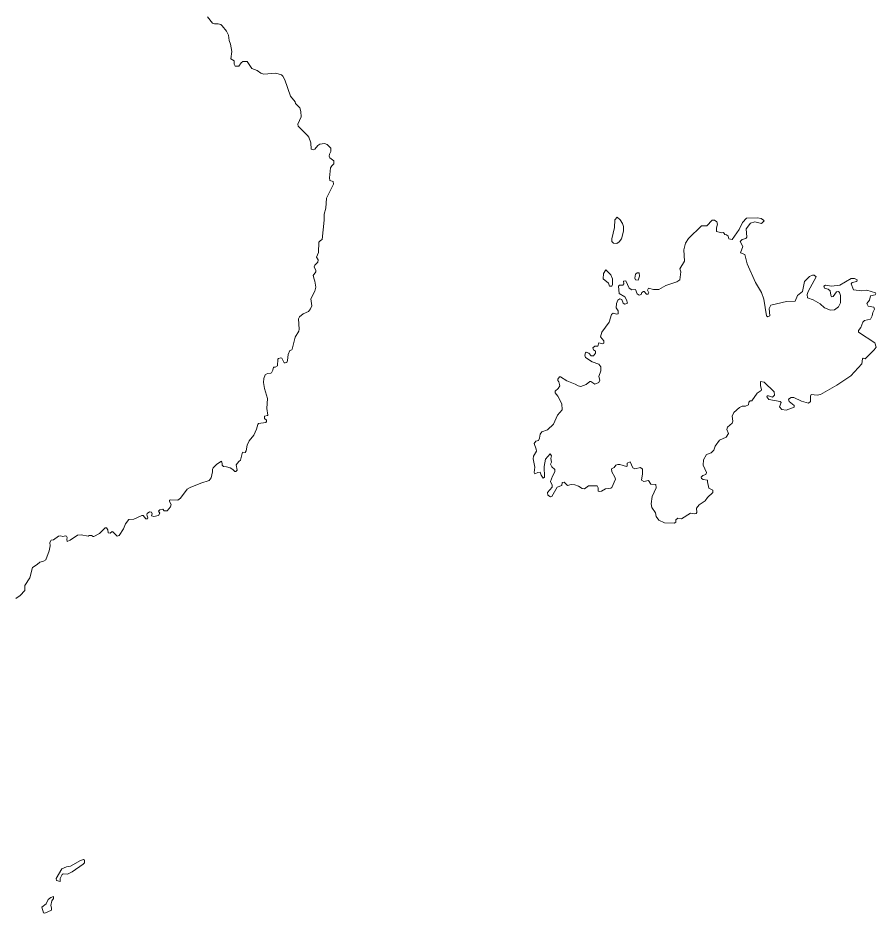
# Model space of a CAD drawing. Extents: x 369010 to 735936, y 6377141 to 6616555.
# Drawn here: x 464089 to 467692, y 6487081 to 6490841 of the extents above; entities that cross this region are included whole.
import ezdxf

# ---------------------------------------------------------------- set-up
doc = ezdxf.new("R2010")
doc.units = 0
doc.header["$LTSCALE"] = 40
doc.layers.add('3', color=7, linetype='Continuous', lineweight=13)

msp = doc.modelspace()

# ---------------------------------------------------------------- linework, layer by layer
at = {"layer": '3'}
for points in [[(464906.04, 6490818.24), (464884.52, 6490845.54)], [(465178.12, 6489379.68), (465179.95, 6489407.31), (465182.92, 6489410.62), (465192.52, 6489413.44), (465196.33, 6489411.95), (465206.76, 6489392.58), (465211.56, 6489391.59), (465217.35, 6489394.24), (465220.49, 6489402.51), (465223.14, 6489427.67), (465230.75, 6489443.39), (465238.53, 6489446.21), (465241.02, 6489450.18), (465252.93, 6489500.33), (465267.83, 6489525.32), (465269.98, 6489533.76), (465266.5, 6489577.45), (465270.97, 6489585.23), (465286.36, 6489598.31), (465308.54, 6489607.41), (465316.65, 6489618.66), (465322.44, 6489632.07), (465319.13, 6489660.37), (465335.85, 6489693.8), (465339.49, 6489710.52), (465335.85, 6489735.67), (465332.04, 6489743.95), (465329.23, 6489759.01), (465339.16, 6489774.57), (465339.16, 6489780.53), (465332.37, 6489795.42), (465335.19, 6489802.37), (465348.76, 6489815.61), (465350.08, 6489824.38), (465342.3, 6489835.64), (465350.75, 6489855.83), (465352.23, 6489898.53), (465359.02, 6489905.98), (465366.47, 6489910.45), (465374.74, 6489991.54), (465374.74, 6490016.53), (465381.2, 6490041.69), (465384.18, 6490083.4), (465414.3, 6490141.99), (465411.82, 6490153.24), (465398.58, 6490158.37), (465396.59, 6490168.96), (465401.55, 6490210.67), (465406.69, 6490219.11), (465415.95, 6490228.38), (465414.96, 6490240.63), (465398.24, 6490253.21), (465396.26, 6490259.66), (465397.58, 6490267.94), (465403.04, 6490279.52), (465402.38, 6490293.09), (465387.98, 6490308.48), (465376.73, 6490312.95), (465355.88, 6490310.3), (465348.76, 6490305.5), (465335.19, 6490289.95), (465328.57, 6490287.3), (465320.62, 6490290.11), (465319.13, 6490316.76), (465310.2, 6490339.93), (465305.07, 6490347.38), (465265.51, 6490385.94), (465264.85, 6490393.88), (465278.42, 6490424.83), (465277.1, 6490448), (465272.63, 6490463.4), (465254.59, 6490481.77), (465253.26, 6490488.72), (465233.73, 6490511.56), (465210.23, 6490581.07), (465201.79, 6490595.8), (465195.17, 6490601.59), (465172, 6490609.04), (465121.52, 6490604.57), (465108.94, 6490609.04), (465092.89, 6490620.29), (465071.71, 6490628.24), (465050.85, 6490657.53), (465033.47, 6490658.19), (465026.03, 6490652.4), (465015.77, 6490638), (465000.54, 6490638), (464996.73, 6490646.61), (464997.39, 6490660.51), (464983.33, 6490668.45), (464987.13, 6490699.4), (464981.67, 6490730.19), (464976.54, 6490745.58), (464973.23, 6490768.75), (464964.96, 6490784.8), (464946.92, 6490807.97), (464940.79, 6490812.44), (464930.2, 6490815.42), (464914.81, 6490815.42), (464906.04, 6490818.24)], [(467182.38, 6489984.76), (467211.01, 6489977.64), (467221.27, 6489987.9), (467218.95, 6489991.87), (467209.36, 6489997.83), (467193.96, 6490001.47), (467147.62, 6489999.16), (467131.57, 6489981.45), (467116.51, 6489951.66), (467088.21, 6489910.78), (467073.97, 6489912.76), (467070.5, 6489924.02), (467064.37, 6489929.81), (467056.93, 6489930.97), (467051.13, 6489939.41), (467044.18, 6489937.75), (467021.67, 6489943.22), (467021.34, 6489959.27), (467025.81, 6489974.83), (467022.67, 6489984.43), (467013.89, 6489990.88), (467003.3, 6489991.21), (466981.13, 6489968.04), (466959.28, 6489967.38), (466903.67, 6489914.25), (466891.09, 6489895.05), (466884.64, 6489866.09), (466887.62, 6489819.75), (466867.59, 6489787.31), (466871.56, 6489774.24), (466867.26, 6489740.14), (466855.18, 6489732.7), (466808.84, 6489716.31), (466779.87, 6489699.59), (466756.7, 6489699.59), (466736.84, 6489705.72), (466732.37, 6489696.95), (466737.17, 6489686.69), (466735.19, 6489681.22), (466727.24, 6489680.07), (466718.47, 6489691.82), (466715.33, 6489692.15), (466708.21, 6489688.01), (466705.89, 6489678.74), (466696.95, 6489676.42), (466689.01, 6489682.55), (466681.56, 6489699.93), (466666.67, 6489698.6), (466655.25, 6489706.05), (466641.68, 6489736.17), (466631.75, 6489735.01), (466632.74, 6489724.09), (466629.1, 6489718.96), (466614.04, 6489718.3), (466610.23, 6489713.99), (466612.71, 6489683.54), (466636.88, 6489669.14), (466644.49, 6489657.23), (466647.47, 6489642.33), (466637.21, 6489638.52), (466630.42, 6489642.99), (466623.97, 6489657.56), (466615.36, 6489661.03), (466607.25, 6489655.24), (466601.79, 6489641.17), (466600.47, 6489622.8), (466609.57, 6489610.88), (466609.57, 6489598.64), (466601.79, 6489596.65), (466587.39, 6489600.29), (466580.94, 6489595.49), (466571.67, 6489562.89), (466540.39, 6489520.52)], [(467348.54, 6489205.57), (467347.55, 6489213.51), (467327.03, 6489230.23), (467324.38, 6489239.66), (467335.14, 6489247.27), (467346.89, 6489246.61), (467379.16, 6489230.89), (467408.29, 6489223.11), (467416.73, 6489229.56), (467416.07, 6489252.07), (467419.88, 6489258.86), (467444.7, 6489255.71), (467457.94, 6489259.52), (467527.62, 6489297.75), (467585.55, 6489337.97), (467632.38, 6489387.45), (467634.7, 6489409.3), (467638.18, 6489411.62), (467646.62, 6489408.64), (467683.19, 6489446.54), (467691.8, 6489458.12), (467686.34, 6489475.5), (467617.65, 6489521.18), (467617.65, 6489528.3), (467627.91, 6489540.21), (467636.02, 6489562.39), (467643.64, 6489569.34), (467668.46, 6489575.47), (467675.08, 6489589.7), (467677.73, 6489603.77), (467684.85, 6489618), (467682.86, 6489626.61), (467658.2, 6489630.08), (467653.24, 6489641.67), (467664.82, 6489654.91), (467667.8, 6489673.28), (467687.33, 6489677.75), (467690.64, 6489682.88), (467688.99, 6489685.53), (467652.91, 6489697.94), (467631.72, 6489694.46), (467597.63, 6489698.93), (467587.04, 6489724.09), (467590.68, 6489729.55), (467611.2, 6489734.35), (467612.19, 6489740.81), (467600.94, 6489746.93), (467586.7, 6489746.93), (467539.87, 6489718.96), (467505.11, 6489714.66), (467479.79, 6489718.63), (467472.67, 6489713.66), (467474.82, 6489705.39), (467490.38, 6489701.91), (467498.33, 6489694.79), (467501.3, 6489676.42), (467505.11, 6489669.97), (467511.57, 6489670.96), (467525.63, 6489690.33), (467533.41, 6489691.48), (467538.54, 6489687.35), (467541.69, 6489675.1), (467542.35, 6489644.65), (467533.74, 6489626.94), (467517.03, 6489614.36), (467500.97, 6489613.2), (467475.82, 6489623.13), (467456.62, 6489639.52), (467427.99, 6489656.89), (467403.16, 6489664.84), (467402, 6489679.73), (467406.47, 6489691.32), (467440.23, 6489752.89), (467431.79, 6489760.67), (467424.51, 6489760.67), (467412.26, 6489755.2), (467390.91, 6489733.69), (467382.31, 6489691.82), (467361.78, 6489674.77), (467352.35, 6489651.43), (467315.77, 6489650.44), (467249.9, 6489633.72), (467242.79, 6489620.48), (467245.1, 6489589.37), (467236.66, 6489586.06), (467231.2, 6489590.03), (467220.61, 6489659.71), (467211.01, 6489688.01), (467185.52, 6489729.22), (467149.94, 6489808.33), (467141.17, 6489846.56), (467122.63, 6489853.84), (467132.56, 6489881.15), (467120.98, 6489901.84), (467128.92, 6489910.78), (467144.48, 6489914.58), (467148.95, 6489920.05), (467146.63, 6489954.8), (467164.67, 6489979.3), (467182.38, 6489984.76)], [(466540.39, 6489520.52), (466534.26, 6489501.32), (466549.16, 6489484.94), (466548.17, 6489474.84), (466543.37, 6489472.03), (466528.14, 6489476.16), (466524, 6489462.76), (466511.09, 6489461.77), (466502.49, 6489455.64), (466504.8, 6489446.87), (466514.07, 6489441.41), (466513.41, 6489432.14), (466505.3, 6489421.55), (466495.7, 6489421.55), (466485.77, 6489433.46), (466475.18, 6489436.61), (466471.54, 6489434.46), (466468.39, 6489424.36), (466471.87, 6489414.1), (466500.17, 6489396.72), (466527.15, 6489387.12), (466535.92, 6489375.87), (466535.59, 6489358.16), (466527.81, 6489334.99), (466531.45, 6489319.6), (466527.15, 6489309.67), (466511.09, 6489302.55), (466493.55, 6489314.14), (466489.58, 6489313.8), (466475.18, 6489301.89), (466452.01, 6489292.95), (466440.42, 6489294.94), (466428.84, 6489303.21), (466393.42, 6489316.78), (466367.44, 6489332.84), (466362.64, 6489332.84), (466356.18, 6489324.07), (466355.52, 6489317.94), (466360.32, 6489312.32), (466363.63, 6489296.1), (466357.51, 6489284.84), (466344.6, 6489273.59), (466343.93, 6489266.64), (466355.85, 6489251.74), (466372.24, 6489219.96), (466373.23, 6489194.31), (466354.36, 6489172.13), (466336.98, 6489134.4), (466311.83, 6489110.73), (466288.66, 6489102.62), (466281.37, 6489092.36), (466279.39, 6489075.98), (466274.26, 6489065.71), (466263.67, 6489063.73), (466256.55, 6489052.8), (466265.32, 6489029.63), (466265.49, 6489021.03), (466254.07, 6489000.67), (466252.74, 6488989.42), (466259.53, 6488954.5), (466256.22, 6488931.32), (466258.87, 6488926.53), (466271.28, 6488932.32), (466281.37, 6488932.65), (466285.18, 6488919.74), (466294.12, 6488908.15), (466299.25, 6488911.96), (466298.09, 6488956.32), (466304.21, 6488987.27), (466324.07, 6489009.44), (466328.87, 6489001.33), (466326.72, 6488991.07), (466328.54, 6488974.69), (466324.74, 6488966.41), (466330.2, 6488955.49), (466342.78, 6488944.73), (466343.6, 6488934.8), (466332.68, 6488916.6), (466325.4, 6488893.42), (466331.85, 6488877.87), (466331.85, 6488869.92), (466312.16, 6488847.41), (466313.48, 6488836.49), (466324.41, 6488829.04), (466330.2, 6488831.36), (466353.37, 6488869.92), (466371.9, 6488877.37), (466373.89, 6488889.12), (466382.66, 6488891.44), (466396.73, 6488877.7), (466411.46, 6488881.84), (466427.02, 6488879.85), (466442.41, 6488874.72), (466457.8, 6488865.12), (466468.06, 6488863.47), (466484.78, 6488875.38), (466520.2, 6488875.72), (466524.67, 6488867.61), (466525, 6488853.87), (466529.13, 6488851.22)], [(464295.99, 6488642.02), (464308.57, 6488646.82), (464338.69, 6488668.67), (464354.08, 6488669.66), (464383.71, 6488664.2), (464387.84, 6488666.68), (464398.27, 6488667.02), (464404.23, 6488662.88), (464408.2, 6488662.88), (464431.37, 6488675.79), (464454.71, 6488699.78), (464461.49, 6488699.45), (464466.95, 6488690.19), (464468.28, 6488677.61), (464476.88, 6488677.11), (464484.66, 6488683.4), (464487.64, 6488683.07), (464505.52, 6488663.87), (464514.62, 6488666.68), (464532.82, 6488694.65), (464540.6, 6488716.5), (464555.33, 6488734.54), (464576.35, 6488735.2), (464608.79, 6488750.93), (464614.25, 6488750.59), (464626.17, 6488736.53), (464632.62, 6488736.53), (464634.44, 6488741), (464630.31, 6488754.24), (464630.97, 6488760.03), (464641.56, 6488766.15), (464650.5, 6488764.83), (464652.15, 6488758.37), (464650.17, 6488749.44), (464658.94, 6488746.46), (464679.13, 6488751.26), (464684.26, 6488760.36), (464679.13, 6488768.97), (464684.59, 6488775.42), (464697.83, 6488777.57), (464703.62, 6488770.62), (464716.2, 6488771.28), (464729.61, 6488788), (464732.59, 6488796.6), (464725.14, 6488810.18), (464725.47, 6488815.97), (464727.62, 6488817.46), (464760.23, 6488815.64), (464771.48, 6488823.91), (464799.78, 6488861.48), (464812.53, 6488869.26), (464857.54, 6488887.3), (464892.3, 6488898.22), (464900.57, 6488908.82), (464906.04, 6488933.81), (464905.87, 6488944.73), (464909.02, 6488951.85), (464923.74, 6488967.24), (464943.44, 6488978.82), (464946.92, 6488969.23), (464946.92, 6488961.78), (464952.05, 6488956.65), (464964.29, 6488955.82), (464980.35, 6488950.85), (464991.6, 6488944.23), (464999.38, 6488935.46), (465003.52, 6488935.79), (465009.31, 6488941.26), (465005.5, 6488964.43), (465016.43, 6488978), (465024.04, 6488983.46), (465031.82, 6489017.72), (465043.07, 6489015.9), (465047.87, 6489022.02), (465051.02, 6489047.01), (465060.12, 6489064.06), (465079.65, 6489088.88), (465090.24, 6489113.88), (465095.7, 6489132.58), (465099.68, 6489138.04), (465129.47, 6489141.18), (465132.45, 6489145.65), (465132.45, 6489151.11), (465124.34, 6489158.56), (465123.67, 6489168.82), (465136.58, 6489170.81), (465137.91, 6489172.96), (465133.44, 6489200.77), (465136.91, 6489242.47), (465124.34, 6489284.35), (465120.53, 6489309.34), (465120.86, 6489326.05), (465126.98, 6489342.44), (465137.25, 6489347.9), (465150.49, 6489348.56), (465154.29, 6489350.55), (465159.75, 6489361.47), (465162.24, 6489373.39), (465169.68, 6489374.54), (465178.12, 6489379.68)], [(466529.13, 6488851.22), (466538.73, 6488853.21), (466555.45, 6488863.47), (466578.62, 6488866.45), (466582.92, 6488869.26), (466597.32, 6488903.02), (466595.67, 6488912.29), (466581.93, 6488933.81), (466581.6, 6488946.39), (466592.52, 6488952.18), (466599.64, 6488962.11), (466606.92, 6488965.75), (466616.35, 6488965.75), (466643.66, 6488956.32), (466646.15, 6488957.97), (466647.14, 6488970.22), (466659.72, 6488976.34), (466669.98, 6488951.19), (466679.25, 6488946.72), (466703.08, 6488953.17), (466710.53, 6488946.05), (466711.68, 6488926.19), (466706.89, 6488899.88), (466716.82, 6488894.42), (466735.85, 6488898.56), (466746.77, 6488882.17), (466766.8, 6488880.85), (466767.96, 6488866.94), (466751.24, 6488831.03), (466747.1, 6488800.08), (466749.75, 6488784.69), (466765.14, 6488762.18), (466768.29, 6488747.45), (466779.54, 6488731.73), (466803.7, 6488720.47), (466844.75, 6488718.49), (466851.2, 6488722.62), (466850.87, 6488733.55), (466859.65, 6488739.67), (466875.04, 6488737.19), (466912.28, 6488761.19), (466929.98, 6488758.04), (466937.1, 6488760.03), (466939.58, 6488764.17), (466938.09, 6488782.21), (466949.35, 6488796.27), (466974.67, 6488812.33), (466984.6, 6488826.56), (467006.78, 6488847.08), (467005.95, 6488858.01), (466989.57, 6488866.45), (466983.44, 6488891.77), (466984.6, 6488900.04), (466965.4, 6488902.69), (466958.62, 6488906.83), (466957.95, 6488911.63), (466965.07, 6488919.41), (466977.65, 6488923.22), (466979.47, 6488931.32), (466966.06, 6488962.11), (466967.39, 6488985.28), (466980.46, 6489007.46), (466999.17, 6489013.91), (467011.08, 6489025.17), (467016.21, 6489042.87), (467035.08, 6489067.87), (467062.72, 6489079.45), (467071.49, 6489095.17), (467065.37, 6489112.55), (467067.35, 6489121.65), (467087.88, 6489138.7), (467091.02, 6489147.64), (467086.88, 6489168.49), (467094.33, 6489184.05), (467117.67, 6489204.57), (467129.75, 6489209.87), (467142.99, 6489209.54), (467155.73, 6489216.49), (467157.06, 6489227.58), (467163.01, 6489232.87), (467170.46, 6489232.21), (467192.64, 6489265.31), (467208.69, 6489275.9), (467211.01, 6489279.38), (467206.21, 6489296.43), (467206.54, 6489313.14), (467221.93, 6489311.65), (467264.3, 6489271.1), (467265.63, 6489256.54), (467256.36, 6489248.6), (467239.97, 6489254.06), (467234.51, 6489253.73), (467233.52, 6489249.59), (467242.12, 6489238), (467288.47, 6489230.23), (467293.27, 6489225.09), (467286.15, 6489207.05), (467295.91, 6489196.79), (467314.78, 6489193.65), (467348.54, 6489205.57)], [(464080.01, 6488402.54), (464098.21, 6488414.46), (464117.57, 6488436.3), (464118.57, 6488457.49), (464138.43, 6488489.59), (464149.68, 6488532.46), (464169.71, 6488544.87), (464181.29, 6488554.8), (464196.69, 6488559.11), (464206.62, 6488565.23), (464220.68, 6488602.8), (464223.99, 6488623.98), (464223.66, 6488638.22), (464228.46, 6488648.15), (464237.73, 6488649.47), (464259.41, 6488664.2), (464268.02, 6488665.53), (464278.28, 6488663.21), (464288.87, 6488665.86), (464292.68, 6488664.2), (464295.99, 6488658.41), (464294, 6488649.64), (464295.99, 6488642.02)]]:
    msp.add_lwpolyline(points, dxfattribs=at)
for points in [[(466616.69, 6489993.2), (466605.1, 6490004.29), (466595.34, 6489992.7), (466594.18, 6489960.59), (466582.92, 6489912.43), (466583.09, 6489902.17), (466589.21, 6489895.05), (466603.11, 6489893.4), (466613.71, 6489900.52), (466622.97, 6489913.43), (466631.08, 6489945.2), (466631.75, 6489964.4), (466627.77, 6489977.31)], [(466556.77, 6489783.17), (466547.17, 6489767.12), (466546.51, 6489745.44), (466568.69, 6489726.57), (466572.16, 6489714.66), (466582.59, 6489713.5), (466585.41, 6489721.44), (466585.07, 6489744.61), (466577.63, 6489761.66)], [(466698.94, 6489755.53), (466697.29, 6489769.6), (466689.01, 6489769.93), (466682.22, 6489764.14), (466678.58, 6489748.42), (466681.23, 6489740.47), (466693.15, 6489739.15)], [(464368.81, 6487303.59), (464364.18, 6487306.08), (464351.6, 6487302.43), (464309.73, 6487278.6), (464293.01, 6487275.79), (464273.15, 6487267.68), (464249.98, 6487226.96), (464250.64, 6487218.52), (464266.03, 6487213.39), (464266.36, 6487226.96), (464275.47, 6487243.68), (464278.61, 6487246.16), (464296.65, 6487245.5), (464316.84, 6487254.94), (464362.52, 6487286.38), (464368.31, 6487292.5)], [(464237.73, 6487150.5), (464227.47, 6487147.19), (464215.88, 6487137.92), (464207.61, 6487120.88), (464189.24, 6487106.64), (464196.02, 6487081.98), (464202.48, 6487081.32), (464229.46, 6487093.57), (464230.45, 6487103.17), (464227.14, 6487113.43), (464231.77, 6487133.12), (464238.72, 6487142.06)]]:
    msp.add_lwpolyline(points, close=True, dxfattribs=at)

doc.saveas('drawing.dxf')
